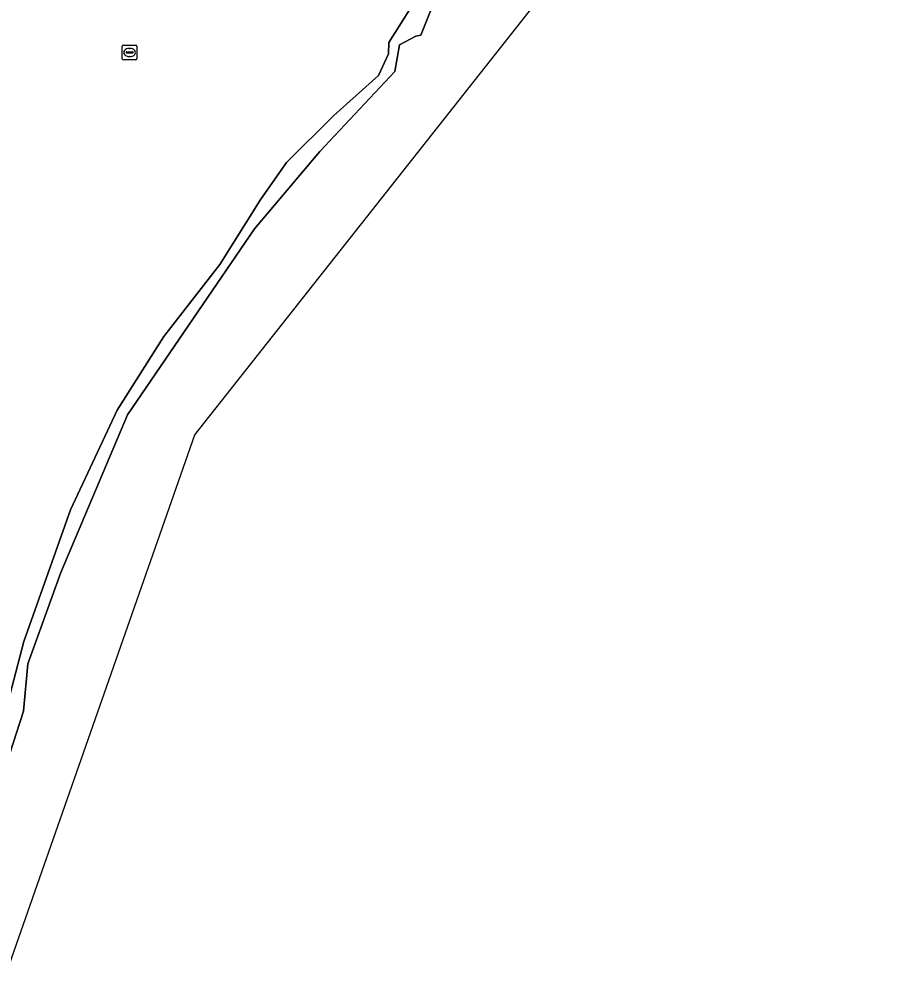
# Model space of a CAD drawing. Extents: x 160203 to 161530, y 379528 to 381797.
# Drawn here: x 161187 to 161247.3, y 380756.6 to 380821.3 of the extents above; entities that cross this region are included whole.
import ezdxf

# ---------------------------------------------------------------- set-up
doc = ezdxf.new("R2010")
doc.units = 0
for name, color, linetype in [('IMGEO_Loofbos', 7, 'Continuous'), ('IMGEO_Oever', 7, 'Continuous'), ('IMGEO_Rioolput', 7, 'Continuous'), ('IMGEO_Waterloop', 7, 'Continuous')]:
    doc.layers.add(name, color=color, linetype=linetype)

msp = doc.modelspace()

# ---------------------------------------------------------------- linework, layer by layer
at = {"layer": 'IMGEO_Loofbos'}
msp.add_lwpolyline([(161184.829, 380791.396), (161174.589, 380762.084), (161184.374, 380768.483), (161186.013, 380773.467), (161187.373, 380778.709), (161190.559, 380787.712), (161193.767, 380794.536), (161196.945, 380799.568), (161200.794, 380804.499), (161203.542, 380808.894), (161205.338, 380811.47), (161208.597, 380814.693), (161211.633, 380817.423), (161212.335, 380818.912), (161212.351, 380819.692), (161215.02, 380823.916), (161219.544, 380829.583), (161225.327, 380836.115), (161232.625, 380847.31)], dxfattribs=at)
at = {"layer": 'IMGEO_Oever'}
for points in [[(161185.92, 380769.494), (161187.341, 380773.94), (161187.637, 380777.179), (161189.901, 380783.423), (161194.459, 380794.21), (161203.149, 380806.945), (161207.639, 380812.23), (161212.771, 380817.694), (161213.079, 380819.519), (161214.19, 380820.118), (161214.546, 380820.196), (161216.02, 380823.916)], [(161215.02, 380823.916), (161212.351, 380819.692), (161212.335, 380818.912), (161211.633, 380817.423), (161208.597, 380814.693), (161205.338, 380811.47), (161203.542, 380808.894), (161200.794, 380804.499), (161196.945, 380799.568), (161193.767, 380794.536), (161190.559, 380787.712), (161187.373, 380778.709), (161186.013, 380773.467)]]:
    msp.add_lwpolyline(points, dxfattribs=at)
at = {"layer": 'IMGEO_Rioolput'}
for p, q in [((161194.111, 380818.576), (161194.111, 380819.428)), ((161194.186, 380819.502), (161195.038, 380819.502)), ((161194.599, 380819.282), (161194.624, 380819.282)), ((161195.112, 380819.428), (161195.112, 380818.576)), ((161195.038, 380818.502), (161194.186, 380818.502)), ((161194.37, 380818.996), (161194.37, 380819.008)), ((161194.808, 380818.959), (161194.41, 380818.959)), ((161194.413, 380819.045), (161194.811, 380819.045)), ((161194.622, 380818.722), (161194.597, 380818.722)), ((161194.854, 380819.008), (161194.854, 380818.996))]:
    msp.add_line(p, q, dxfattribs=at)
for points in [[(161194.111, 380818.576), (161194.111, 380819.428)], [(161194.186, 380819.502), (161195.038, 380819.502)], [(161195.112, 380819.428), (161195.112, 380818.576)], [(161195.038, 380818.502), (161194.186, 380818.502)]]:
    msp.add_lwpolyline(points, dxfattribs=at)
for centre, radius, start, end in [((161194.188, 380819.426), 0.0765, 91.55205, 178.44795), ((161194.188, 380819.426), 0.0765, 91.55205, 178.44795), ((161195.036, 380819.426), 0.0765, 1.55205, 88.44795), ((161195.036, 380819.426), 0.0765, 1.55205, 88.44795), ((161194.188, 380818.578), 0.0765, 181.55205, 268.44795), ((161194.188, 380818.578), 0.0765, 181.55205, 268.44795), ((161194.41, 380819.005), 0.0403, 85.87752, 175.75265), ((161194.407, 380818.995), 0.0366, 178.93798, 274.71019), ((161194.811, 380819.002), 0.043, 264.86636, 352.45326), ((161194.815, 380819.007), 0.0386, 1.73085, 96.63898), ((161195.036, 380818.578), 0.0765, 271.55205, 358.44795), ((161195.036, 380818.578), 0.0765, 271.55205, 358.44795)]:
    msp.add_arc(centre, radius, start, end, dxfattribs=at)
for centre, major_axis, ratio, start_param, end_param in [((161194.598, 380819.002), (-0.387, 0.002), 0.722429, 4.712389, 7.853982), ((161194.623, 380819.002), (-0.39, 0.002), 0.717154, 1.570796, 4.712389)]:
    msp.add_ellipse(centre, major_axis=major_axis, ratio=ratio, start_param=start_param, end_param=end_param, dxfattribs=at)
at = {"layer": 'IMGEO_Waterloop'}
msp.add_lwpolyline([(161216.02, 380823.916), (161214.546, 380820.196), (161214.19, 380820.118), (161213.079, 380819.519), (161212.771, 380817.694), (161207.639, 380812.23), (161203.149, 380806.945), (161194.459, 380794.21), (161189.901, 380783.423), (161187.637, 380777.179), (161187.341, 380773.94), (161185.92, 380769.494), (161184.197, 380764.101), (161184.515, 380757.528), (161184.481, 380757.452), (161186.391, 380756.64), (161199.085, 380792.851), (161247.335, 380853.955)], dxfattribs=at)

doc.saveas('drawing.dxf')
